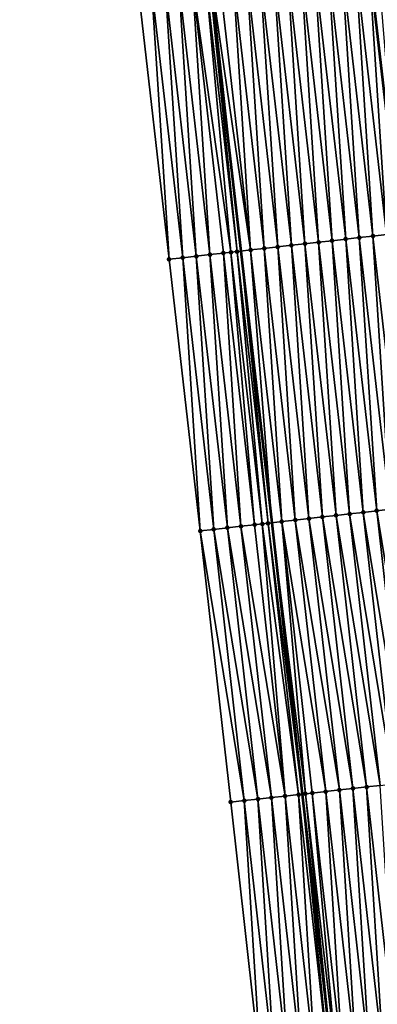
# Model space of a CAD drawing. Header units: feet. Extents: x 2010743 to 2022806, y 818705 to 837694.
# Tile 486 of 531: x 2011267 to 2011293, y 835910 to 835982. Entities that reach past the tile are written whole.
import ezdxf

# ---------------------------------------------------------------- set-up
doc = ezdxf.new("R2010")
doc.units = ezdxf.units.FT
doc.header["$MEASUREMENT"] = 0
for name, color, linetype, lineweight in [('EP_Travel Lane', 172, 'Continuous', 53), ('Road Shots', 141, 'Continuous', 100), ('STRIPING', 60, 'Continuous', 53)]:
    doc.layers.add(name, color=color, linetype=linetype, lineweight=lineweight)
doc.layers.add('I-77-MM17-21_NB-Surface-Border', color=7, linetype='Continuous')
doc.layers.add('I-77-MM17-21_NB-Surface-TIN', color=7, linetype='Continuous')

msp = doc.modelspace()

# ---------------------------------------------------------------- linework, layer by layer
at = {"layer": 'EP_Travel Lane'}
msp.add_polyline3d([(2011271.143, 836064.716, 331.235), (2011273.53, 836044.862, 330.9), (2011275.916, 836025.008, 330.527), (2011278.184, 836005.22, 330.149), (2011280.456, 835985.353, 329.75), (2011282.727, 835965.486, 329.396), (2011284.998, 835945.618, 329.041), (2011287.232, 835925.772, 328.749), (2011289.466, 835905.901, 328.373), (2011291.701, 835886.03, 327.986), (2011293.935, 835866.158, 327.61), (2011296.1, 835846.327, 327.237), (2011298.267, 835826.448, 326.872), (2011300.433, 835806.569, 326.501), (2011302.6, 835786.69, 326.146)], dxfattribs=at)
at = {"layer": 'I-77-MM17-21_NB-Surface-Border', "color": 3, "linetype": 'Continuous', "lineweight": -3}
msp.add_polyline3d([(2011296.3, 835806.12, 326.38), (2011294.402, 835826.029, 326.75), (2011291.186, 835845.794, 327.084), (2011288.951, 835865.601, 327.467), (2011285.796, 835885.369, 327.797), (2011284.23, 835905.315, 328.213), (2011281.996, 835925.186, 328.581), (2011279.763, 835945.023, 328.88), (2011277.491, 835964.89, 329.218), (2011275.218, 835984.757, 329.58), (2011272.52, 836004.576, 329.958), (2011270.52, 836024.363, 330.349), (2011268.788, 836044.294, 330.747), (2011266.558, 836064.167, 331.086)], dxfattribs=at)
at = {"layer": 'I-77-MM17-21_NB-Surface-TIN', "color": 128, "linetype": 'Continuous', "lineweight": -3}
for points in [[(2011289.414, 835966.249, 329.47), (2011288.135, 835986.23, 329.832), (2011287.141, 835986.117, 329.824)], [(2011290.407, 835966.363, 329.479), (2011289.128, 835986.344, 329.842), (2011288.135, 835986.23, 329.832)], [(2011289.414, 835966.249, 329.47), (2011290.407, 835966.363, 329.479), (2011288.135, 835986.23, 329.832)], [(2011291.401, 835966.476, 329.49), (2011290.122, 835986.457, 329.855), (2011289.128, 835986.344, 329.842)], [(2011290.407, 835966.363, 329.479), (2011291.401, 835966.476, 329.49), (2011289.128, 835986.344, 329.842)], [(2011292.394, 835966.59, 329.501), (2011291.115, 835986.57, 329.871), (2011290.122, 835986.457, 329.855)], [(2011291.401, 835966.476, 329.49), (2011292.394, 835966.59, 329.501), (2011290.122, 835986.457, 329.855)], [(2011293.388, 835966.703, 329.518), (2011292.109, 835986.684, 329.883), (2011291.115, 835986.57, 329.871)], [(2011292.394, 835966.59, 329.501), (2011293.388, 835966.703, 329.518), (2011291.115, 835986.57, 329.871)], [(2011292.761, 835986.758, 329.887), (2011292.109, 835986.684, 329.883), (2011294.381, 835966.816, 329.533)], [(2011293.388, 835966.703, 329.518), (2011294.381, 835966.816, 329.533), (2011292.109, 835986.684, 329.883)], [(2011283.452, 835965.569, 329.407), (2011281.18, 835985.436, 329.765), (2011280.571, 835985.366, 329.753)], [(2011283.452, 835965.569, 329.407), (2011282.173, 835985.549, 329.782), (2011281.18, 835985.436, 329.765)], [(2011284.446, 835965.682, 329.421), (2011283.167, 835985.663, 329.793), (2011282.173, 835985.549, 329.782)], [(2011283.452, 835965.569, 329.407), (2011284.446, 835965.682, 329.421), (2011282.173, 835985.549, 329.782)], [(2011285.439, 835965.795, 329.435), (2011284.16, 835985.776, 329.802), (2011283.167, 835985.663, 329.793)], [(2011284.446, 835965.682, 329.421), (2011285.439, 835965.795, 329.435), (2011283.167, 835985.663, 329.793)], [(2011286.433, 835965.909, 329.445), (2011285.154, 835985.89, 329.81), (2011284.16, 835985.776, 329.802)], [(2011285.439, 835965.795, 329.435), (2011286.433, 835965.909, 329.445), (2011284.16, 835985.776, 329.802)], [(2011287.426, 835966.022, 329.453), (2011286.147, 835986.003, 329.816), (2011285.154, 835985.89, 329.81)], [(2011286.433, 835965.909, 329.445), (2011287.426, 835966.022, 329.453), (2011285.154, 835985.89, 329.81)], [(2011288.42, 835966.136, 329.461), (2011287.141, 835986.117, 329.824), (2011286.147, 835986.003, 329.816)], [(2011287.426, 835966.022, 329.453), (2011288.42, 835966.136, 329.461), (2011286.147, 835986.003, 329.816)], [(2011288.42, 835966.136, 329.461), (2011289.414, 835966.249, 329.47), (2011287.141, 835986.117, 329.824)], [(2011277.491, 835964.89, 329.218), (2011276.212, 835984.87, 329.615), (2011275.218, 835984.757, 329.58)], [(2011278.484, 835965.003, 329.253), (2011277.205, 835984.983, 329.651), (2011276.212, 835984.87, 329.615)], [(2011277.491, 835964.89, 329.218), (2011278.484, 835965.003, 329.253), (2011276.212, 835984.87, 329.615)], [(2011279.478, 835965.116, 329.289), (2011278.199, 835985.097, 329.675), (2011277.205, 835984.983, 329.651)], [(2011278.484, 835965.003, 329.253), (2011279.478, 835965.116, 329.289), (2011277.205, 835984.983, 329.651)], [(2011280.471, 835965.229, 329.315), (2011279.193, 835985.21, 329.71), (2011278.199, 835985.097, 329.675)], [(2011279.478, 835965.116, 329.289), (2011280.471, 835965.229, 329.315), (2011278.199, 835985.097, 329.675)], [(2011282.016, 835965.405, 329.382), (2011280.186, 835985.323, 329.744), (2011279.193, 835985.21, 329.71)], [(2011280.471, 835965.229, 329.315), (2011281.465, 835965.342, 329.346), (2011279.193, 835985.21, 329.71)], [(2011281.465, 835965.342, 329.346), (2011282.016, 835965.405, 329.382), (2011279.193, 835985.21, 329.71)], [(2011282.459, 835965.455, 329.392), (2011280.456, 835985.353, 329.75), (2011280.186, 835985.323, 329.744)], [(2011282.016, 835965.405, 329.382), (2011282.459, 835965.455, 329.392), (2011280.186, 835985.323, 329.744)], [(2011280.571, 835985.366, 329.753), (2011280.456, 835985.353, 329.75), (2011282.727, 835965.486, 329.396)], [(2011282.459, 835965.455, 329.392), (2011282.727, 835965.486, 329.396), (2011280.456, 835985.353, 329.75)], [(2011283.452, 835965.569, 329.407), (2011280.571, 835985.366, 329.753), (2011282.727, 835965.486, 329.396)], [(2011294.667, 835946.722, 329.165), (2011293.388, 835966.703, 329.518), (2011292.394, 835966.59, 329.501)], [(2011288.705, 835946.042, 329.093), (2011287.426, 835966.022, 329.453), (2011286.433, 835965.909, 329.445)], [(2011289.699, 835946.155, 329.105), (2011288.42, 835966.136, 329.461), (2011287.426, 835966.022, 329.453)], [(2011288.705, 835946.042, 329.093), (2011289.699, 835946.155, 329.105), (2011287.426, 835966.022, 329.453)], [(2011290.693, 835946.268, 329.115), (2011289.414, 835966.249, 329.47), (2011288.42, 835966.136, 329.461)], [(2011289.699, 835946.155, 329.105), (2011290.693, 835946.268, 329.115), (2011288.42, 835966.136, 329.461)], [(2011291.686, 835946.382, 329.129), (2011290.407, 835966.363, 329.479), (2011289.414, 835966.249, 329.47)], [(2011290.693, 835946.268, 329.115), (2011291.686, 835946.382, 329.129), (2011289.414, 835966.249, 329.47)], [(2011292.68, 835946.495, 329.139), (2011291.401, 835966.476, 329.49), (2011290.407, 835966.363, 329.479)], [(2011291.686, 835946.382, 329.129), (2011292.68, 835946.495, 329.139), (2011290.407, 835966.363, 329.479)], [(2011293.673, 835946.609, 329.152), (2011292.394, 835966.59, 329.501), (2011291.401, 835966.476, 329.49)], [(2011292.68, 835946.495, 329.139), (2011293.673, 835946.609, 329.152), (2011291.401, 835966.476, 329.49)], [(2011293.673, 835946.609, 329.152), (2011294.667, 835946.722, 329.165), (2011292.394, 835966.59, 329.501)], [(2011282.744, 835945.362, 328.973), (2011281.465, 835965.342, 329.346), (2011280.471, 835965.229, 329.315)], [(2011283.738, 835945.475, 328.999), (2011282.016, 835965.405, 329.382), (2011281.465, 835965.342, 329.346)], [(2011282.744, 835945.362, 328.973), (2011283.738, 835945.475, 328.999), (2011281.465, 835965.342, 329.346)], [(2011284.304, 835945.539, 329.033), (2011282.459, 835965.455, 329.392), (2011282.016, 835965.405, 329.382)], [(2011283.738, 835945.475, 328.999), (2011284.304, 835945.539, 329.033), (2011282.016, 835965.405, 329.382)], [(2011284.731, 835945.588, 329.038), (2011282.727, 835965.486, 329.396), (2011282.459, 835965.455, 329.392)], [(2011284.304, 835945.539, 329.033), (2011284.731, 835945.588, 329.038), (2011282.459, 835965.455, 329.392)], [(2011283.452, 835965.569, 329.407), (2011282.727, 835965.486, 329.396), (2011284.998, 835945.618, 329.041)], [(2011284.731, 835945.588, 329.038), (2011284.998, 835945.618, 329.041), (2011282.727, 835965.486, 329.396)], [(2011285.725, 835945.701, 329.049), (2011284.446, 835965.682, 329.421), (2011283.452, 835965.569, 329.407)], [(2011285.725, 835945.701, 329.049), (2011283.452, 835965.569, 329.407), (2011284.998, 835945.618, 329.041)], [(2011286.718, 835945.815, 329.066), (2011285.439, 835965.795, 329.435), (2011284.446, 835965.682, 329.421)], [(2011285.725, 835945.701, 329.049), (2011286.718, 835945.815, 329.066), (2011284.446, 835965.682, 329.421)], [(2011287.712, 835945.928, 329.081), (2011286.433, 835965.909, 329.445), (2011285.439, 835965.795, 329.435)], [(2011286.718, 835945.815, 329.066), (2011287.712, 835945.928, 329.081), (2011285.439, 835965.795, 329.435)], [(2011287.712, 835945.928, 329.081), (2011288.705, 835946.042, 329.093), (2011286.433, 835965.909, 329.445)], [(2011279.763, 835945.023, 328.88), (2011278.484, 835965.003, 329.253), (2011277.491, 835964.89, 329.218)], [(2011280.757, 835945.136, 328.913), (2011279.478, 835965.116, 329.289), (2011278.484, 835965.003, 329.253)], [(2011279.763, 835945.023, 328.88), (2011280.757, 835945.136, 328.913), (2011278.484, 835965.003, 329.253)], [(2011281.75, 835945.249, 328.949), (2011280.471, 835965.229, 329.315), (2011279.478, 835965.116, 329.289)], [(2011280.757, 835945.136, 328.913), (2011281.75, 835945.249, 328.949), (2011279.478, 835965.116, 329.289)], [(2011281.75, 835945.249, 328.949), (2011282.744, 835945.362, 328.973), (2011280.471, 835965.229, 329.315)], [(2011295.909, 835926.746, 328.841), (2011293.673, 835946.609, 329.152), (2011292.68, 835946.495, 329.139)], [(2011288.952, 835925.965, 328.779), (2011286.718, 835945.815, 329.066), (2011285.725, 835945.701, 329.049)], [(2011289.946, 835926.076, 328.789), (2011287.712, 835945.928, 329.081), (2011286.718, 835945.815, 329.066)], [(2011288.952, 835925.965, 328.779), (2011289.946, 835926.076, 328.789), (2011286.718, 835945.815, 329.066)], [(2011290.94, 835926.188, 328.798), (2011288.705, 835946.042, 329.093), (2011287.712, 835945.928, 329.081)], [(2011289.946, 835926.076, 328.789), (2011290.94, 835926.188, 328.798), (2011287.712, 835945.928, 329.081)], [(2011291.934, 835926.3, 328.806), (2011289.699, 835946.155, 329.105), (2011288.705, 835946.042, 329.093)], [(2011290.94, 835926.188, 328.798), (2011291.934, 835926.3, 328.806), (2011288.705, 835946.042, 329.093)], [(2011292.927, 835926.411, 328.812), (2011290.693, 835946.268, 329.115), (2011289.699, 835946.155, 329.105)], [(2011291.934, 835926.3, 328.806), (2011292.927, 835926.411, 328.812), (2011289.699, 835946.155, 329.105)], [(2011293.921, 835926.523, 328.821), (2011291.686, 835946.382, 329.129), (2011290.693, 835946.268, 329.115)], [(2011292.927, 835926.411, 328.812), (2011293.921, 835926.523, 328.821), (2011290.693, 835946.268, 329.115)], [(2011294.915, 835926.634, 328.83), (2011292.68, 835946.495, 329.139), (2011291.686, 835946.382, 329.129)], [(2011293.921, 835926.523, 328.821), (2011294.915, 835926.634, 328.83), (2011291.686, 835946.382, 329.129)], [(2011294.915, 835926.634, 328.83), (2011295.909, 835926.746, 328.841), (2011292.68, 835946.495, 329.139)], [(2011282.99, 835925.297, 328.61), (2011280.757, 835945.136, 328.913), (2011279.763, 835945.023, 328.88)], [(2011283.983, 835925.409, 328.645), (2011281.75, 835945.249, 328.949), (2011280.757, 835945.136, 328.913)], [(2011282.99, 835925.297, 328.61), (2011283.983, 835925.409, 328.645), (2011280.757, 835945.136, 328.913)], [(2011284.977, 835925.52, 328.666), (2011282.744, 835945.362, 328.973), (2011281.75, 835945.249, 328.949)], [(2011283.983, 835925.409, 328.645), (2011284.977, 835925.52, 328.666), (2011281.75, 835945.249, 328.949)], [(2011285.971, 835925.631, 328.702), (2011283.738, 835945.475, 328.999), (2011282.744, 835945.362, 328.973)], [(2011284.977, 835925.52, 328.666), (2011285.971, 835925.631, 328.702), (2011282.744, 835945.362, 328.973)], [(2011285.971, 835925.631, 328.702), (2011284.304, 835945.539, 329.033), (2011283.738, 835945.475, 328.999)], [(2011286.965, 835925.742, 328.745), (2011284.731, 835945.588, 329.038), (2011284.304, 835945.539, 329.033)], [(2011285.971, 835925.631, 328.702), (2011286.965, 835925.742, 328.745), (2011284.304, 835945.539, 329.033)], [(2011284.731, 835945.588, 329.038), (2011287.232, 835925.772, 328.749), (2011284.998, 835945.618, 329.041)], [(2011286.965, 835925.742, 328.745), (2011287.232, 835925.772, 328.749), (2011284.731, 835945.588, 329.038)], [(2011287.455, 835925.797, 328.753), (2011285.725, 835945.701, 329.049), (2011284.998, 835945.618, 329.041)], [(2011287.455, 835925.797, 328.753), (2011284.998, 835945.618, 329.041), (2011287.232, 835925.772, 328.749)], [(2011287.455, 835925.797, 328.753), (2011287.959, 835925.853, 328.763), (2011285.725, 835945.701, 329.049)], [(2011287.959, 835925.853, 328.763), (2011288.952, 835925.965, 328.779), (2011285.725, 835945.701, 329.049)], [(2011281.996, 835925.186, 328.581), (2011282.99, 835925.297, 328.61), (2011279.763, 835945.023, 328.88)], [(2011294.168, 835906.428, 328.427), (2011292.927, 835926.411, 328.812), (2011291.934, 835926.3, 328.806)], [(2011287.212, 835905.649, 328.297), (2011285.971, 835925.631, 328.702), (2011284.977, 835925.52, 328.666)], [(2011288.206, 835905.76, 328.339), (2011286.965, 835925.742, 328.745), (2011285.971, 835925.631, 328.702)], [(2011287.212, 835905.649, 328.297), (2011288.206, 835905.76, 328.339), (2011285.971, 835925.631, 328.702)], [(2011289.199, 835905.871, 328.372), (2011287.232, 835925.772, 328.749), (2011286.965, 835925.742, 328.745)], [(2011288.206, 835905.76, 328.339), (2011289.199, 835905.871, 328.372), (2011286.965, 835925.742, 328.745)], [(2011287.455, 835925.797, 328.753), (2011287.232, 835925.772, 328.749), (2011289.466, 835905.901, 328.373)], [(2011289.199, 835905.871, 328.372), (2011289.466, 835905.901, 328.373), (2011287.232, 835925.772, 328.749)], [(2011289.767, 835905.935, 328.375), (2011287.959, 835925.853, 328.763), (2011287.455, 835925.797, 328.753)], [(2011289.767, 835905.935, 328.375), (2011287.455, 835925.797, 328.753), (2011289.466, 835905.901, 328.373)], [(2011290.193, 835905.982, 328.387), (2011288.952, 835925.965, 328.779), (2011287.959, 835925.853, 328.763)], [(2011289.767, 835905.935, 328.375), (2011290.193, 835905.982, 328.387), (2011287.959, 835925.853, 328.763)], [(2011291.187, 835906.094, 328.403), (2011289.946, 835926.076, 328.789), (2011288.952, 835925.965, 328.779)], [(2011290.193, 835905.982, 328.387), (2011291.187, 835906.094, 328.403), (2011288.952, 835925.965, 328.779)], [(2011292.181, 835906.205, 328.411), (2011290.94, 835926.188, 328.798), (2011289.946, 835926.076, 328.789)], [(2011291.187, 835906.094, 328.403), (2011292.181, 835906.205, 328.411), (2011289.946, 835926.076, 328.789)], [(2011293.174, 835906.317, 328.421), (2011291.934, 835926.3, 328.806), (2011290.94, 835926.188, 328.798)], [(2011292.181, 835906.205, 328.411), (2011293.174, 835906.317, 328.421), (2011290.94, 835926.188, 328.798)], [(2011293.174, 835906.317, 328.421), (2011294.168, 835906.428, 328.427), (2011291.934, 835926.3, 328.806)], [(2011284.23, 835905.315, 328.213), (2011282.99, 835925.297, 328.61), (2011281.996, 835925.186, 328.581)], [(2011285.224, 835905.426, 328.243), (2011283.983, 835925.409, 328.645), (2011282.99, 835925.297, 328.61)], [(2011284.23, 835905.315, 328.213), (2011285.224, 835905.426, 328.243), (2011282.99, 835925.297, 328.61)], [(2011286.218, 835905.537, 328.276), (2011284.977, 835925.52, 328.666), (2011283.983, 835925.409, 328.645)], [(2011285.224, 835905.426, 328.243), (2011286.218, 835905.537, 328.276), (2011283.983, 835925.409, 328.645)], [(2011286.218, 835905.537, 328.276), (2011287.212, 835905.649, 328.297), (2011284.977, 835925.52, 328.666)]]:
    msp.add_3dface(points, dxfattribs=at)
at = {"layer": 'Road Shots', "lineweight": 100}
for p in [(2011287.426, 835966.022, 329.453), (2011288.42, 835966.136, 329.461), (2011289.414, 835966.249, 329.47), (2011290.407, 835966.363, 329.479), (2011291.401, 835966.476, 329.49), (2011292.394, 835966.59, 329.501), (2011281.465, 835965.342, 329.346), (2011282.016, 835965.405, 329.382), (2011282.459, 835965.455, 329.392), (2011283.452, 835965.569, 329.407), (2011284.446, 835965.682, 329.421), (2011285.439, 835965.795, 329.435), (2011286.433, 835965.909, 329.445), (2011277.491, 835964.89, 329.218), (2011278.484, 835965.003, 329.253), (2011279.478, 835965.116, 329.289), (2011280.471, 835965.229, 329.315), (2011286.718, 835945.815, 329.066), (2011287.712, 835945.928, 329.081), (2011288.705, 835946.042, 329.093), (2011289.699, 835946.155, 329.105), (2011290.693, 835946.268, 329.115), (2011291.686, 835946.382, 329.129), (2011292.68, 835946.495, 329.139), (2011280.757, 835945.136, 328.913), (2011281.75, 835945.249, 328.949), (2011282.744, 835945.362, 328.973), (2011283.738, 835945.475, 328.999), (2011284.304, 835945.539, 329.033), (2011284.731, 835945.588, 329.038), (2011285.725, 835945.701, 329.049), (2011279.763, 835945.023, 328.88), (2011285.971, 835925.631, 328.702), (2011286.965, 835925.742, 328.745), (2011287.455, 835925.797, 328.753), (2011287.959, 835925.853, 328.763), (2011288.952, 835925.965, 328.779), (2011289.946, 835926.076, 328.789), (2011290.94, 835926.188, 328.798), (2011291.934, 835926.3, 328.806), (2011281.996, 835925.186, 328.581), (2011282.99, 835925.297, 328.61), (2011283.983, 835925.409, 328.645), (2011284.977, 835925.52, 328.666)]:
    msp.add_point(p, dxfattribs=at)
at = {"layer": 'STRIPING'}
msp.add_polyline3d([(2011282.787, 836066.113, 331.37), (2011285.173, 836046.259, 331.039), (2011287.56, 836026.405, 330.67), (2011289.836, 836006.55, 330.282), (2011292.109, 835986.684, 329.883), (2011294.381, 835966.816, 329.533), (2011296.654, 835946.949, 329.196), (2011298.89, 835927.08, 328.885), (2011301.125, 835907.209, 328.5), (2011303.359, 835887.338, 328.116), (2011305.593, 835867.467, 327.739), (2011307.763, 835847.595, 327.372), (2011309.929, 835827.716, 327.008), (2011312.096, 835807.837, 326.667), (2011314.263, 835787.958, 326.302)], dxfattribs=at)

doc.saveas('drawing.dxf')
